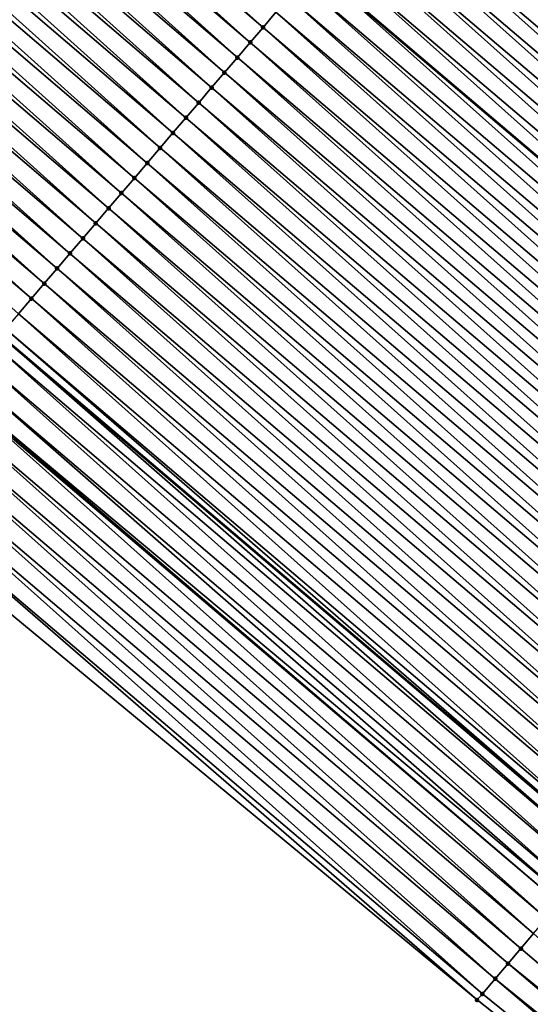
# Model space of a CAD drawing. Header units: feet. Extents: x 2007189 to 2022806, y 818621 to 837694.
# Tile 341 of 680: x 2015541 to 2015553, y 820127 to 820152. Entities that reach past the tile are written whole.
import ezdxf

# ---------------------------------------------------------------- set-up
doc = ezdxf.new("R2010")
doc.units = ezdxf.units.FT
doc.header["$MEASUREMENT"] = 0
for name, color, linetype, lineweight in [('EP_Travel Lane', 172, 'Continuous', 53), ('Road Shots', 141, 'Continuous', 100), ('Road X-Section', 40, 'Continuous', 13), ('STRIPING', 60, 'Continuous', 53)]:
    doc.layers.add(name, color=color, linetype=linetype, lineweight=lineweight)
doc.layers.add('I-77-MM17-21_SB-Surface-Border', color=7, linetype='Continuous')
doc.layers.add('I-77-MM17-21_SB-Surface-TIN', color=7, linetype='Continuous')

msp = doc.modelspace()

# ---------------------------------------------------------------- linework, layer by layer
at = {"layer": 'EP_Travel Lane'}
msp.add_polyline3d([(2015373.59463393, 820288.674517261, 255.097414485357), (2015388.679794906, 820275.0320144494, 255.1113229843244), (2015403.670622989, 820261.7927349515, 255.0589505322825), (2015418.661331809, 820248.5535607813, 255.1276994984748), (2015433.814420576, 820235.3225645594, 255.1719085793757), (2015448.958717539, 820222.2591423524, 255.1719629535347), (2015464.102815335, 820209.1958919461, 255.2725838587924), (2015479.301225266, 820196.1397685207, 255.3186618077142), (2015494.472375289, 820183.1077814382, 255.3854157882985), (2015509.673187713, 820170.093450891, 255.4526870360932), (2015524.887808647, 820157.1123071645, 255.5289592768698), (2015540.102447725, 820144.1311479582, 255.6002777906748), (2015555.367828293, 820131.1649169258, 255.7163127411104), (2015570.611160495, 820118.2181429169, 255.8655700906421), (2015585.913922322, 820105.2753950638, 256.0268994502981), (2015601.211586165, 820092.39342011, 256.2181326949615), (2015616.509401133, 820079.5113178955, 256.3905773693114), (2015631.817988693, 820066.6224757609, 256.5883754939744)], dxfattribs=at)
at = {"layer": 'I-77-MM17-21_SB-Surface-Border', "color": 3, "linetype": 'Continuous', "lineweight": -3}
msp.add_polyline3d([(2015630.369082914, 820064.8965031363, 256.533861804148), (2015614.798969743, 820077.4792248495, 256.3346439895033), (2015599.036003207, 820089.8090822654, 256.1704173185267), (2015583.408536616, 820102.2996266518, 255.9925528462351), (2015567.832109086, 820114.9462092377, 255.8715773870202), (2015552.133932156, 820127.3577438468, 255.7442981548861), (2015536.689731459, 820140.1372102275, 255.6446325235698), (2015521.458703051, 820153.0990086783, 255.5492514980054), (2015506.253118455, 820166.0907158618, 255.4712598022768), (2015491.042118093, 820179.1021394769, 255.3966017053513)], dxfattribs=at)
at = {"layer": 'I-77-MM17-21_SB-Surface-TIN', "color": 128, "linetype": 'Continuous', "lineweight": -3}
for points in [[(2015546.733730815, 820151.8910324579, 255.4095472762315), (2015531.853060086, 820165.2627804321, 255.2991353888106), (2015531.528226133, 820164.8826713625, 255.3097609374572)], [(2015546.733730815, 820151.8910324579, 255.4095472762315), (2015547.058556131, 820152.271148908, 255.4012785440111), (2015531.853060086, 820165.2627804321, 255.2991353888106)], [(2015546.40890393, 820151.5109173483, 255.4182440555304), (2015531.528226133, 820164.8826713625, 255.3097609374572), (2015531.203394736, 820164.5025601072, 255.3196885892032)], [(2015546.40890393, 820151.5109173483, 255.4182440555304), (2015546.733730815, 820151.8910324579, 255.4095472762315), (2015531.528226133, 820164.8826713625, 255.3097609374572)], [(2015546.084078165, 820151.1308012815, 255.4266351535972), (2015531.203394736, 820164.5025601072, 255.3196885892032), (2015530.878563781, 820164.1224484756, 255.3294960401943)], [(2015546.084078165, 820151.1308012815, 255.4266351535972), (2015546.40890393, 820151.5109173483, 255.4182440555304), (2015531.203394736, 820164.5025601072, 255.3196885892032)], [(2015545.759250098, 820150.7506871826, 255.435654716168), (2015530.878563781, 820164.1224484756, 255.3294960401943), (2015530.553729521, 820163.7423396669, 255.3402049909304)], [(2015545.759250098, 820150.7506871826, 255.435654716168), (2015546.084078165, 820151.1308012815, 255.4266351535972), (2015530.878563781, 820164.1224484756, 255.3294960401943)], [(2015545.434417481, 820150.3705769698, 255.4459152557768), (2015530.553729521, 820163.7423396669, 255.3402049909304), (2015530.228894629, 820163.3622313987, 255.3510864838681)], [(2015545.434417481, 820150.3705769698, 255.4459152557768), (2015545.759250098, 820150.7506871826, 255.435654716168), (2015530.553729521, 820163.7423396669, 255.3402049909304)], [(2015545.109583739, 820149.9904677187, 255.4564828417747), (2015530.228894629, 820163.3622313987, 255.3510864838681), (2015529.904058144, 820162.982124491, 255.3624024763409)], [(2015545.109583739, 820149.9904677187, 255.4564828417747), (2015545.434417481, 820150.3705769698, 255.4459152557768), (2015530.228894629, 820163.3622313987, 255.3510864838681)], [(2015544.784750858, 820149.6103577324, 255.4668156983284), (2015529.904058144, 820162.982124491, 255.3624024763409), (2015529.579221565, 820162.6020176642, 255.3737442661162)], [(2015544.784750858, 820149.6103577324, 255.4668156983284), (2015545.109583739, 820149.9904677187, 255.4564828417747), (2015529.904058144, 820162.982124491, 255.3624024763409)], [(2015544.459927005, 820149.2302400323, 255.4746852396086), (2015529.579221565, 820162.6020176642, 255.3737442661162), (2015529.254388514, 820162.2219078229, 255.3841234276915)], [(2015544.459927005, 820149.2302400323, 255.4746852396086), (2015544.784750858, 820149.6103577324, 255.4668156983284), (2015529.579221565, 820162.6020176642, 255.3737442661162)], [(2015544.135092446, 820148.8501314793, 255.4854758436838), (2015529.254388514, 820162.2219078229, 255.3841234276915), (2015528.929553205, 820161.8417999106, 255.3951186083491)], [(2015544.135092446, 820148.8501314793, 255.4854758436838), (2015544.459927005, 820149.2302400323, 255.4746852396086), (2015529.254388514, 820162.2219078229, 255.3841234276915)], [(2015543.8102652, 820148.4700166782, 255.4942711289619), (2015528.929553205, 820161.8417999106, 255.3951186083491), (2015528.604718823, 820161.4616912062, 255.4058608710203)], [(2015543.8102652, 820148.4700166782, 255.4942711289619), (2015544.135092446, 820148.8501314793, 255.4854758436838), (2015528.929553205, 820161.8417999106, 255.3951186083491)], [(2015543.485437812, 820148.0899019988, 255.5031052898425), (2015528.604718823, 820161.4616912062, 255.4058608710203), (2015528.27988797, 820161.0815794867, 255.4156402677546)], [(2015543.485437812, 820148.0899019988, 255.5031052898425), (2015543.8102652, 820148.4700166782, 255.4942711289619), (2015528.604718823, 820161.4616912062, 255.4058608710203)], [(2015543.160610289, 820147.7097874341, 255.5119760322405), (2015528.27988797, 820161.0815794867, 255.4156402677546), (2015527.955056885, 820160.7014679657, 255.4254829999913)], [(2015543.160610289, 820147.7097874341, 255.5119760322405), (2015543.485437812, 820148.0899019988, 255.5031052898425), (2015528.27988797, 820161.0815794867, 255.4156402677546)], [(2015542.835786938, 820147.3296693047, 255.5197084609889), (2015527.955056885, 820160.7014679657, 255.4254829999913), (2015527.630225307, 820160.3213568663, 255.4354604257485)], [(2015542.835786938, 820147.3296693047, 255.5197084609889), (2015543.160610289, 820147.7097874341, 255.5119760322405), (2015527.955056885, 820160.7014679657, 255.4254829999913)], [(2015542.510959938, 820146.9495542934, 255.5284366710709), (2015527.630225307, 820160.3213568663, 255.4354604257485), (2015527.305390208, 820159.9412487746, 255.4463983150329)], [(2015542.510959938, 820146.9495542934, 255.5284366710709), (2015542.835786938, 820147.3296693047, 255.5197084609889), (2015527.630225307, 820160.3213568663, 255.4354604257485)], [(2015542.186129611, 820146.5694421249, 255.5380726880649), (2015527.305390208, 820159.9412487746, 255.4463983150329), (2015526.980558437, 820159.56113784, 255.4564283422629)], [(2015542.186129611, 820146.5694421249, 255.5380726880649), (2015542.510959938, 820146.9495542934, 255.5284366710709), (2015527.305390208, 820159.9412487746, 255.4463983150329)], [(2015568.451052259, 820146.5648397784, 255.4059469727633), (2015553.555078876, 820159.8734638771, 255.2314232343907), (2015553.2302499, 820159.4933505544, 255.240690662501)], [(2015541.861299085, 820146.1893301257, 255.5477627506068), (2015526.980558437, 820159.56113784, 255.4564283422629), (2015526.655721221, 820159.1810315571, 255.467943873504)], [(2015541.861299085, 820146.1893301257, 255.5477627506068), (2015542.186129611, 820146.5694421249, 255.5380726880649), (2015526.980558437, 820159.56113784, 255.4564283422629)], [(2015568.127319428, 820146.1837924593, 255.4144043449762), (2015553.2302499, 820159.4933505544, 255.240690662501), (2015552.905418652, 820159.1132391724, 255.2505778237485)], [(2015568.127319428, 820146.1837924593, 255.4144043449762), (2015568.451052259, 820146.5648397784, 255.4059469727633), (2015553.2302499, 820159.4933505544, 255.240690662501)], [(2015541.536472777, 820145.8092145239, 255.5563022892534), (2015526.655721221, 820159.1810315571, 255.467943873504), (2015526.330883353, 820158.8009258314, 255.4796372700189)], [(2015541.536472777, 820145.8092145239, 255.5563022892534), (2015541.861299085, 820146.1893301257, 255.5477627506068), (2015526.655721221, 820159.1810315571, 255.467943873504)], [(2015567.803589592, 820145.8027425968, 255.4223981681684), (2015552.905418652, 820159.1132391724, 255.2505778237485), (2015552.580588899, 820158.7331265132, 255.2600571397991)], [(2015567.803589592, 820145.8027425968, 255.4223981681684), (2015568.127319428, 820146.1837924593, 255.4144043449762), (2015552.905418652, 820159.1132391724, 255.2505778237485)], [(2015541.211638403, 820145.4291058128, 255.5670424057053), (2015526.330883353, 820158.8009258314, 255.4796372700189), (2015526.006046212, 820158.4208194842, 255.4911322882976)], [(2015541.211638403, 820145.4291058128, 255.5670424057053), (2015541.536472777, 820145.8092145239, 255.5563022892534), (2015526.330883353, 820158.8009258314, 255.4796372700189)], [(2015567.479863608, 820145.4216894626, 255.4297956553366), (2015552.580588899, 820158.7331265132, 255.2600571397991), (2015552.255759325, 820158.3530137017, 255.2694877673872)], [(2015567.479863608, 820145.4216894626, 255.4297956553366), (2015567.803589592, 820145.8027425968, 255.4223981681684), (2015552.580588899, 820158.7331265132, 255.2600571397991)], [(2015540.88681051, 820145.0489915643, 255.5760141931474), (2015526.006046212, 820158.4208194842, 255.4911322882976), (2015525.681212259, 820158.0407104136, 255.5017575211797)], [(2015540.88681051, 820145.0489915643, 255.5760141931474), (2015541.211638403, 820145.4291058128, 255.5670424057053), (2015526.006046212, 820158.4208194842, 255.4911322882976)], [(2015567.156141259, 820145.0406332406, 255.4366303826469), (2015552.255759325, 820158.3530137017, 255.2694877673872), (2015551.930929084, 820157.9729014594, 255.2791002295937)], [(2015567.156141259, 820145.0406332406, 255.4366303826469), (2015567.479863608, 820145.4216894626, 255.4297956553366), (2015552.255759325, 820158.3530137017, 255.2694877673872)], [(2015540.561989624, 820144.6688713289, 255.5830740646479), (2015540.88681051, 820145.0489915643, 255.5760141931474), (2015525.681212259, 820158.0407104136, 255.5017575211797)], [(2015566.832407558, 820144.6595866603, 255.4452223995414), (2015551.930929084, 820157.9729014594, 255.2791002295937), (2015551.606098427, 820157.5927895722, 255.2888260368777)], [(2015566.832407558, 820144.6595866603, 255.4452223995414), (2015567.156141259, 820145.0406332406, 255.4366303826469), (2015551.930929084, 820157.9729014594, 255.2791002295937)], [(2015566.508675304, 820144.2785388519, 255.4535905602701), (2015551.606098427, 820157.5927895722, 255.2888260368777), (2015551.281266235, 820157.2126789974, 255.2989709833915)], [(2015566.508675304, 820144.2785388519, 255.4535905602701), (2015566.832407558, 820144.6595866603, 255.4452223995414), (2015551.606098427, 820157.5927895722, 255.2888260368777)], [(2015566.184947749, 820143.8974870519, 255.4612312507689), (2015551.281266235, 820157.2126789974, 255.2989709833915), (2015550.956439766, 820156.8325635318, 255.3075540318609)], [(2015566.184947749, 820143.8974870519, 255.4612312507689), (2015566.508675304, 820144.2785388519, 255.4535905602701), (2015551.281266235, 820157.2126789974, 255.2989709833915)], [(2015565.861220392, 820143.5164350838, 255.4688412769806), (2015550.956439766, 820156.8325635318, 255.3075540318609), (2015550.631615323, 820156.4524463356, 255.3155844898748)], [(2015565.861220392, 820143.5164350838, 255.4688412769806), (2015566.184947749, 820143.8974870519, 255.4612312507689), (2015550.956439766, 820156.8325635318, 255.3075540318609)], [(2015565.537490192, 820143.13538553, 255.4768913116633), (2015550.631615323, 820156.4524463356, 255.3155844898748), (2015550.306790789, 820156.0723292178, 255.323639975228)], [(2015565.537490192, 820143.13538553, 255.4768913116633), (2015565.861220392, 820143.5164350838, 255.4688412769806), (2015550.631615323, 820156.4524463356, 255.3155844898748)], [(2015565.213753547, 820142.7543414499, 255.4859390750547), (2015550.306790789, 820156.0723292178, 255.323639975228), (2015549.98196114, 820155.6922164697, 255.333090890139)], [(2015565.213753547, 820142.7543414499, 255.4859390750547), (2015565.537490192, 820143.13538553, 255.4768913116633), (2015550.306790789, 820156.0723292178, 255.323639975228)], [(2015564.890024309, 820142.3732910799, 255.4938403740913), (2015549.98196114, 820155.6922164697, 255.333090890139), (2015549.657132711, 820155.3121026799, 255.3422090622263)], [(2015564.890024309, 820142.3732910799, 255.4938403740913), (2015565.213753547, 820142.7543414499, 255.4859390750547), (2015549.98196114, 820155.6922164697, 255.333090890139)], [(2015564.566282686, 820141.992251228, 255.5036586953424), (2015549.657132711, 820155.3121026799, 255.3422090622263), (2015549.332301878, 820154.9319909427, 255.351982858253)], [(2015564.566282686, 820141.992251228, 255.5036586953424), (2015564.890024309, 820142.3732910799, 255.4938403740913), (2015549.657132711, 820155.3121026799, 255.3422090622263)], [(2015564.24253422, 820141.6112171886, 255.5145364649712), (2015549.332301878, 820154.9319909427, 255.351982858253), (2015549.007472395, 820154.5518780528, 255.3613884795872)], [(2015564.24253422, 820141.6112171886, 255.5145364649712), (2015564.566282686, 820141.992251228, 255.5036586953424), (2015549.332301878, 820154.9319909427, 255.351982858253)], [(2015563.918808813, 820141.2301635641, 255.5218446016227), (2015549.007472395, 820154.5518780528, 255.3613884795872), (2015548.68264703, 820154.1717616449, 255.3696706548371)], [(2015563.918808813, 820141.2301635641, 255.5218446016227), (2015564.24253422, 820141.6112171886, 255.5145364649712), (2015549.007472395, 820154.5518780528, 255.3613884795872)], [(2015563.595083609, 820140.8491097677, 255.5291214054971), (2015548.68264703, 820154.1717616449, 255.3696706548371), (2015548.357836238, 820153.7916327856, 255.3739765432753)], [(2015563.595083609, 820140.8491097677, 255.5291214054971), (2015563.918808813, 820141.2301635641, 255.5218446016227), (2015548.68264703, 820154.1717616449, 255.3696706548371)], [(2015548.357836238, 820153.7916327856, 255.3739765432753), (2015548.033039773, 820153.4114914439, 255.3743408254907), (2015563.271381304, 820140.4680362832, 255.5328350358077)], [(2015563.595083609, 820140.8491097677, 255.5291214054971), (2015548.357836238, 820153.7916327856, 255.3739765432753), (2015563.271381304, 820140.4680362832, 255.5328350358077)], [(2015562.947718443, 820140.0869297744, 255.5304791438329), (2015548.033039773, 820153.4114914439, 255.3743408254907), (2015547.708210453, 820153.0313786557, 255.3837344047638)], [(2015562.947718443, 820140.0869297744, 255.5304791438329), (2015563.271381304, 820140.4680362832, 255.5328350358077), (2015548.033039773, 820153.4114914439, 255.3743408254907)], [(2015562.623984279, 820139.7058835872, 255.5391428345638), (2015547.708210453, 820153.0313786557, 255.3837344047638), (2015547.383390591, 820152.6512575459, 255.3905151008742)], [(2015562.623984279, 820139.7058835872, 255.5391428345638), (2015562.947718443, 820140.0869297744, 255.5304791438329), (2015547.708210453, 820153.0313786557, 255.3837344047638)], [(2015562.300247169, 820139.3248399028, 255.5482626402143), (2015547.383390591, 820152.6512575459, 255.3905151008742), (2015547.058556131, 820152.271148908, 255.4012785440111)], [(2015562.300247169, 820139.3248399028, 255.5482626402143), (2015562.623984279, 820139.7058835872, 255.5391428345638), (2015547.383390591, 820152.6512575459, 255.3905151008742)], [(2015561.976521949, 820138.9437861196, 255.5555418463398), (2015547.058556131, 820152.271148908, 255.4012785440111), (2015546.733730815, 820151.8910324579, 255.4095472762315)], [(2015561.976521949, 820138.9437861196, 255.5555418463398), (2015562.300247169, 820139.3248399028, 255.5482626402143), (2015547.058556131, 820152.271148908, 255.4012785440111)], [(2015561.652799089, 820138.5627303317, 255.562455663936), (2015546.733730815, 820151.8910324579, 255.4095472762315), (2015546.40890393, 820151.5109173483, 255.4182440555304)], [(2015561.652799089, 820138.5627303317, 255.562455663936), (2015561.976521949, 820138.9437861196, 255.5555418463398), (2015546.733730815, 820151.8910324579, 255.4095472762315)], [(2015561.329065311, 820138.1816838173, 255.5710597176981), (2015546.40890393, 820151.5109173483, 255.4182440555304), (2015546.084078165, 820151.1308012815, 255.4266351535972)], [(2015561.329065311, 820138.1816838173, 255.5710597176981), (2015561.652799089, 820138.5627303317, 255.562455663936), (2015546.40890393, 820151.5109173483, 255.4182440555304)], [(2015561.005330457, 820137.8006382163, 255.5798302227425), (2015546.084078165, 820151.1308012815, 255.4266351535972), (2015545.759250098, 820150.7506871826, 255.435654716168)], [(2015561.005330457, 820137.8006382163, 255.5798302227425), (2015561.329065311, 820138.1816838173, 255.5710597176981), (2015546.084078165, 820151.1308012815, 255.4266351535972)], [(2015560.681598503, 820137.4195901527, 255.5881518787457), (2015545.759250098, 820150.7506871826, 255.435654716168), (2015545.434417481, 820150.3705769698, 255.4459152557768)], [(2015560.681598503, 820137.4195901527, 255.5881518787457), (2015561.005330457, 820137.8006382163, 255.5798302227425), (2015545.759250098, 820150.7506871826, 255.435654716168)], [(2015560.357858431, 820137.038548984, 255.5977302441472), (2015545.434417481, 820150.3705769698, 255.4459152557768), (2015545.109583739, 820149.9904677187, 255.4564828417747)], [(2015560.357858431, 820137.038548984, 255.5977302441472), (2015560.681598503, 820137.4195901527, 255.5881518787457), (2015545.434417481, 820150.3705769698, 255.4459152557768)], [(2015560.034121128, 820136.6575054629, 255.6068798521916), (2015545.109583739, 820149.9904677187, 255.4564828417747), (2015544.784750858, 820149.6103577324, 255.4668156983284)], [(2015560.034121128, 820136.6575054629, 255.6068798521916), (2015560.357858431, 820137.038548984, 255.5977302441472), (2015545.109583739, 820149.9904677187, 255.4564828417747)], [(2015559.710389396, 820136.2764572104, 255.6151671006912), (2015544.784750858, 820149.6103577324, 255.4668156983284), (2015544.459927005, 820149.2302400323, 255.4746852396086)], [(2015559.710389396, 820136.2764572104, 255.6151671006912), (2015560.034121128, 820136.6575054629, 255.6068798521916), (2015544.784750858, 820149.6103577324, 255.4668156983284)], [(2015559.386639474, 820135.8954244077, 255.626270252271), (2015544.459927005, 820149.2302400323, 255.4746852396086), (2015544.135092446, 820148.8501314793, 255.4854758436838)], [(2015559.386639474, 820135.8954244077, 255.626270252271), (2015559.710389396, 820136.2764572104, 255.6151671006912), (2015544.459927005, 820149.2302400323, 255.4746852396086)], [(2015559.062904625, 820135.5143788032, 255.6350401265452), (2015544.135092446, 820148.8501314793, 255.4854758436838), (2015543.8102652, 820148.4700166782, 255.4942711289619)], [(2015559.062904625, 820135.5143788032, 255.6350401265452), (2015559.386639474, 820135.8954244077, 255.626270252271), (2015544.135092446, 820148.8501314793, 255.4854758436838)], [(2015558.739184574, 820135.1333206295, 255.6415191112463), (2015543.8102652, 820148.4700166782, 255.4942711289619), (2015543.485437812, 820148.0899019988, 255.5031052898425)], [(2015558.739184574, 820135.1333206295, 255.6415191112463), (2015559.062904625, 820135.5143788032, 255.6350401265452), (2015543.8102652, 820148.4700166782, 255.4942711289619)], [(2015558.415461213, 820134.7522652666, 255.6485104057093), (2015543.485437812, 820148.0899019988, 255.5031052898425), (2015543.160610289, 820147.7097874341, 255.5119760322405)], [(2015558.415461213, 820134.7522652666, 255.6485104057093), (2015558.739184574, 820135.1333206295, 255.6415191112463), (2015543.485437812, 820148.0899019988, 255.5031052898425)], [(2015558.091739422, 820134.3712085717, 255.655258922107), (2015543.160610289, 820147.7097874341, 255.5119760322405), (2015542.835786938, 820147.3296693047, 255.5197084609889)], [(2015558.091739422, 820134.3712085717, 255.655258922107), (2015558.415461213, 820134.7522652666, 255.6485104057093), (2015543.160610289, 820147.7097874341, 255.5119760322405)], [(2015557.768012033, 820133.9901566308, 255.6628738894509), (2015542.835786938, 820147.3296693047, 255.5197084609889), (2015542.510959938, 820146.9495542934, 255.5284366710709)], [(2015557.768012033, 820133.9901566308, 255.6628738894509), (2015558.091739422, 820134.3712085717, 255.655258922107), (2015542.835786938, 820147.3296693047, 255.5197084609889)], [(2015557.444289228, 820133.6091007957, 255.6697791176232), (2015542.510959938, 820146.9495542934, 255.5284366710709), (2015542.186129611, 820146.5694421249, 255.5380726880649)], [(2015557.444289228, 820133.6091007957, 255.6697791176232), (2015557.768012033, 820133.9901566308, 255.6628738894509), (2015542.510959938, 820146.9495542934, 255.5284366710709)], [(2015557.12055931, 820133.2280510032, 255.6777856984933), (2015542.186129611, 820146.5694421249, 255.5380726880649), (2015541.861299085, 820146.1893301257, 255.5477627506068)], [(2015557.12055931, 820133.2280510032, 255.6777856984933), (2015557.444289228, 820133.6091007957, 255.6697791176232), (2015542.186129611, 820146.5694421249, 255.5380726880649)], [(2015556.796820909, 820132.8470084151, 255.6871053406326), (2015541.861299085, 820146.1893301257, 255.5477627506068), (2015541.536472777, 820145.8092145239, 255.5563022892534)], [(2015556.796820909, 820132.8470084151, 255.6871053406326), (2015557.12055931, 820133.2280510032, 255.6777856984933), (2015541.861299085, 820146.1893301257, 255.5477627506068)], [(2015556.473092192, 820132.4659576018, 255.6949258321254), (2015541.536472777, 820145.8092145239, 255.5563022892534), (2015541.211638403, 820145.4291058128, 255.5670424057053)], [(2015556.473092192, 820132.4659576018, 255.6949258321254), (2015556.796820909, 820132.8470084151, 255.6871053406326), (2015541.536472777, 820145.8092145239, 255.5563022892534)], [(2015556.149378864, 820132.0848937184, 255.7003641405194), (2015541.211638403, 820145.4291058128, 255.5670424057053), (2015540.88681051, 820145.0489915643, 255.5760141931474)], [(2015556.149378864, 820132.0848937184, 255.7003641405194), (2015556.473092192, 820132.4659576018, 255.6949258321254), (2015541.211638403, 820145.4291058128, 255.5670424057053)], [(2015555.825673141, 820131.7038233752, 255.7046251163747), (2015540.88681051, 820145.0489915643, 255.5760141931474), (2015540.561989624, 820144.6688713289, 255.5830740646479)], [(2015555.825673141, 820131.7038233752, 255.7046251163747), (2015556.149378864, 820132.0848937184, 255.7003641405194), (2015540.88681051, 820145.0489915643, 255.5760141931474)], [(2015555.501951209, 820131.3227667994, 255.7113953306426), (2015540.561989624, 820144.6688713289, 255.5830740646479), (2015540.23715603, 820144.2887619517, 255.5936014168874)], [(2015555.501951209, 820131.3227667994, 255.7113953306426), (2015555.825673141, 820131.7038233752, 255.7046251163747), (2015540.561989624, 820144.6688713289, 255.5830740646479)], [(2015540.23715603, 820144.2887619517, 255.5936014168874), (2015540.102447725, 820144.1311479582, 255.6002777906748), (2015555.367828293, 820131.1649169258, 255.7163127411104)], [(2015555.501951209, 820131.3227667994, 255.7113953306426), (2015540.23715603, 820144.2887619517, 255.5936014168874), (2015555.367828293, 820131.1649169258, 255.7163127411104)], [(2015555.178196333, 820130.941738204, 255.7232653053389), (2015540.102447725, 820144.1311479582, 255.6002777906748), (2015539.91230201, 820143.9086700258, 255.6097017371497)], [(2015555.178196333, 820130.941738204, 255.7232653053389), (2015555.367828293, 820131.1649169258, 255.7163127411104), (2015540.102447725, 820144.1311479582, 255.6002777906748)], [(2015554.854425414, 820130.5607232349, 255.7376188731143), (2015539.91230201, 820143.9086700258, 255.6097017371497), (2015539.587439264, 820143.5285855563, 255.6281831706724)], [(2015554.854425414, 820130.5607232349, 255.7376188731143), (2015555.178196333, 820130.941738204, 255.7232653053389), (2015539.91230201, 820143.9086700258, 255.6097017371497)], [(2015554.530728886, 820130.1796450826, 255.7404564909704), (2015539.587439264, 820143.5285855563, 255.6281831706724), (2015539.262629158, 820143.1484561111, 255.6323019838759)], [(2015554.530728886, 820130.1796450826, 255.7404564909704), (2015554.854425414, 820130.5607232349, 255.7376188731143), (2015539.587439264, 820143.5285855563, 255.6281831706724)], [(2015554.338858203, 820129.9537286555, 255.7396283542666), (2015539.262629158, 820143.1484561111, 255.6323019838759), (2015538.968728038, 820142.8044641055, 255.6312121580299)], [(2015554.338858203, 820129.9537286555, 255.7396283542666), (2015554.530728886, 820130.1796450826, 255.7404564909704), (2015539.262629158, 820143.1484561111, 255.6323019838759)], [(2015554.207066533, 820129.7985379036, 255.7380036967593), (2015538.968728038, 820142.8044641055, 255.6312121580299), (2015538.93783908, 820142.7683095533, 255.6309560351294)], [(2015554.207066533, 820129.7985379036, 255.7380036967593), (2015554.338858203, 820129.9537286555, 255.7396283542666), (2015538.968728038, 820142.8044641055, 255.6312121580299)], [(2015553.883400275, 820129.4174340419, 255.7361555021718), (2015538.93783908, 820142.7683095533, 255.6309560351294), (2015538.613058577, 820142.388154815, 255.6269977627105)], [(2015553.883400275, 820129.4174340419, 255.7361555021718), (2015554.207066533, 820129.7985379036, 255.7380036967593), (2015538.93783908, 820142.7683095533, 255.6309560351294)], [(2015553.559718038, 820129.0363437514, 255.7367807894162), (2015538.613058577, 820142.388154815, 255.6269977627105), (2015538.288262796, 820142.0080131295, 255.6272077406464)], [(2015553.559718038, 820129.0363437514, 255.7367807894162), (2015553.883400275, 820129.4174340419, 255.7361555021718), (2015538.613058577, 820142.388154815, 255.6269977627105)], [(2015553.236031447, 820128.6552571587, 255.7380800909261), (2015538.288262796, 820142.0080131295, 255.6272077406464), (2015537.963460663, 820141.6278768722, 255.6291511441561)], [(2015553.236031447, 820128.6552571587, 255.7380800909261), (2015553.559718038, 820129.0363437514, 255.7367807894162), (2015538.288262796, 820142.0080131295, 255.6272077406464)], [(2015552.912352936, 820128.2741637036, 255.7381286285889), (2015537.963460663, 820141.6278768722, 255.6291511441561), (2015537.63865658, 820141.2477422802, 255.6316263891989)], [(2015552.912352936, 820128.2741637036, 255.7381286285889), (2015553.236031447, 820128.6552571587, 255.7380800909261), (2015537.963460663, 820141.6278768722, 255.6291511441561)], [(2015552.588666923, 820127.8930766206, 255.7393385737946), (2015537.63865658, 820141.2477422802, 255.6316263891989), (2015537.313846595, 820140.8676127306, 255.6357119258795)], [(2015552.588666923, 820127.8930766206, 255.7393385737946), (2015552.912352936, 820128.2741637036, 255.7381286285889), (2015537.63865658, 820141.2477422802, 255.6316263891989)], [(2015552.264965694, 820127.5120024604, 255.7429038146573), (2015537.313846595, 820140.8676127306, 255.6357119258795), (2015536.989038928, 820140.4874812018, 255.6391653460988)], [(2015552.264965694, 820127.5120024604, 255.7429038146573), (2015552.588666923, 820127.8930766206, 255.7393385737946), (2015537.313846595, 820140.8676127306, 255.6357119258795)], [(2015552.133932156, 820127.3577438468, 255.7442981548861), (2015536.989038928, 820140.4874812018, 255.6391653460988), (2015536.689731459, 820140.1372102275, 255.6446325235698)], [(2015552.133932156, 820127.3577438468, 255.7442981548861), (2015552.264965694, 820127.5120024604, 255.7429038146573), (2015536.989038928, 820140.4874812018, 255.6391653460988)], [(2015568.479447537, 820115.7084119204, 255.8743545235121), (2015553.559718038, 820129.0363437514, 255.7367807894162), (2015553.236031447, 820128.6552571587, 255.7380800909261)], [(2015568.479447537, 820115.7084119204, 255.8743545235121), (2015553.236031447, 820128.6552571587, 255.7380800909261), (2015552.912352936, 820128.2741637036, 255.7381286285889)], [(2015568.155777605, 820115.3273111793, 255.8730753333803), (2015552.912352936, 820128.2741637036, 255.7381286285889), (2015552.588666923, 820127.8930766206, 255.7393385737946)], [(2015568.155777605, 820115.3273111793, 255.8730753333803), (2015568.479447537, 820115.7084119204, 255.8743545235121), (2015552.912352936, 820128.2741637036, 255.7381286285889)], [(2015567.832109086, 820114.9462092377, 255.8715773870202), (2015552.588666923, 820127.8930766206, 255.7393385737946), (2015552.264965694, 820127.5120024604, 255.7429038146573)], [(2015567.832109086, 820114.9462092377, 255.8715773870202), (2015568.155777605, 820115.3273111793, 255.8730753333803), (2015552.588666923, 820127.8930766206, 255.7393385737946)], [(2015567.832109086, 820114.9462092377, 255.8715773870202), (2015552.264965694, 820127.5120024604, 255.7429038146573), (2015552.133932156, 820127.3577438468, 255.7442981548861)]]:
    msp.add_3dface(points, dxfattribs=at)
at = {"layer": 'Road Shots', "lineweight": 100}
for p in [(2015546.733730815, 820151.8910324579, 255.4095472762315), (2015546.40890393, 820151.5109173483, 255.4182440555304), (2015546.084078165, 820151.1308012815, 255.4266351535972), (2015545.759250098, 820150.7506871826, 255.435654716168), (2015545.434417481, 820150.3705769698, 255.4459152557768), (2015545.109583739, 820149.9904677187, 255.4564828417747), (2015544.784750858, 820149.6103577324, 255.4668156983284), (2015544.459927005, 820149.2302400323, 255.4746852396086), (2015544.135092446, 820148.8501314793, 255.4854758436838), (2015543.8102652, 820148.4700166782, 255.4942711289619), (2015543.485437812, 820148.0899019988, 255.5031052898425), (2015543.160610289, 820147.7097874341, 255.5119760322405), (2015542.835786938, 820147.3296693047, 255.5197084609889), (2015542.510959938, 820146.9495542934, 255.5284366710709), (2015542.186129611, 820146.5694421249, 255.5380726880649), (2015541.861299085, 820146.1893301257, 255.5477627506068), (2015541.536472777, 820145.8092145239, 255.5563022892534), (2015541.211638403, 820145.4291058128, 255.5670424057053), (2015540.88681051, 820145.0489915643, 255.5760141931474), (2015553.236031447, 820128.6552571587, 255.7380800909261), (2015552.912352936, 820128.2741637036, 255.7381286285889), (2015552.588666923, 820127.8930766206, 255.7393385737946), (2015552.264965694, 820127.5120024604, 255.7429038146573), (2015552.133932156, 820127.3577438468, 255.7442981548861)]:
    msp.add_point(p, dxfattribs=at)
at = {"layer": 'Road X-Section', "extrusion": (0.7602758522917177, -0.6495824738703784, 0.004820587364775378), "elevation": 999616.4477186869, "flags": 128}
msp.add_lwpolyline([(1932844.969180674, -4563.758769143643), (1932844.469180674, -4563.735018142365), (1932843.969180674, -4563.710913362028), (1932843.469180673, -4563.68912060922), (1932842.969180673, -4563.662537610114), (1932842.469180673, -4563.621370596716), (1932842.145209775, -4563.604513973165), (1932841.969180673, -4563.60394300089), (1932841.469180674, -4563.604778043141), (1932840.969180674, -4563.599892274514), (1932840.469180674, -4563.58885196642), (1932839.969180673, -4563.581336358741), (1932839.469180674, -4563.574872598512), (1932838.969180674, -4563.569660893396), (1932838.469180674, -4563.560018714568), (1932837.969180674, -4563.550751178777), (1932837.469180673, -4563.540863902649), (1932836.969180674, -4563.531384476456), (1932836.469180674, -4563.521953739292), (1932835.969180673, -4563.512341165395), (1932835.469180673, -4563.502615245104), (1932834.969180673, -4563.492470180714), (1932834.469180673, -4563.483887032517), (1932833.969180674, -4563.475856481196), (1932833.469180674, -4563.467800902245), (1932832.969180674, -4563.45834987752), (1932832.469180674, -4563.449231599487), (1932831.969180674, -4563.439457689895), (1932831.469180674, -4563.430051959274), (1932830.969180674, -4563.421769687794), (1932830.469180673, -4563.417463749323), (1932829.969180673, -4563.417099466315), (1932829.469180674, -4563.407705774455), (1932828.969180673, -4563.40092499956), (1932828.469180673, -4563.39016143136), (1932827.969180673, -4563.381892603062), (1932827.469180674, -4563.373195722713), (1932826.969180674, -4563.364804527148), (1932826.469180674, -4563.355784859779), (1932825.969180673, -4563.345524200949), (1932825.469180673, -4563.334956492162), (1932824.969180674, -4563.324623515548), (1932824.469180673, -4563.316753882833), (1932823.969180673, -4563.305963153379), (1932823.469180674, -4563.297167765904), (1932822.969180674, -4563.288333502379), (1932822.469180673, -4563.279462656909), (1932821.969180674, -4563.271730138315), (1932821.469180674, -4563.263001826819), (1932820.969180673, -4563.253365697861), (1932820.469180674, -4563.243675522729), (1932819.969180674, -4563.23513588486), (1932819.469180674, -4563.224395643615), (1932818.969180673, -4563.215423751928), (1932818.469180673, -4563.208363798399), (1932817.969180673, -4563.197836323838), (1932817.469180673, -4563.1817358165), (1932816.969180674, -4563.16325416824), (1932816.469180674, -4563.15913530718), (1932816.016733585, -4563.160225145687), (1932815.969180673, -4563.160481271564), (1932815.469180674, -4563.164439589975), (1932814.969180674, -4563.164229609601), (1932814.469180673, -4563.162286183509), (1932813.969180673, -4563.159810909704), (1932813.469180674, -4563.155725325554), (1932812.969180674, -4563.15227186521), (1932812.508447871, -4563.146804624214)], dxfattribs=at)
at = {"layer": 'Road X-Section', "extrusion": (0.7621600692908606, -0.6473331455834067, 0.008475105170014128), "elevation": 1005279.899249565, "flags": 128}
msp.add_lwpolyline([(1929903.539222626, -8264.942527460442), (1929903.039222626, -8264.91212934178), (1929902.539222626, -8264.892576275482), (1929902.039222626, -8264.870439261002), (1929901.539222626, -8264.84041699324), (1929901.039222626, -8264.806868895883), (1929900.735204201, -8264.791566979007), (1929900.539222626, -8264.791161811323), (1929900.039222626, -8264.794112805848), (1929899.539222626, -8264.786180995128), (1929899.039222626, -8264.77855197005), (1929898.539222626, -8264.772857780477), (1929898.039222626, -8264.76671692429), (1929897.539222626, -8264.759843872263), (1929897.039222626, -8264.751656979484), (1929896.539222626, -8264.743747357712), (1929896.039222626, -8264.735289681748), (1929895.539222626, -8264.72729557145), (1929895.039222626, -8264.7198978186), (1929894.539222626, -8264.713062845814), (1929894.039222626, -8264.704470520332), (1929893.539222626, -8264.696102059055), (1929893.039222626, -8264.688461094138), (1929892.539222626, -8264.680850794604), (1929892.039222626, -8264.672800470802), (1929891.539222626, -8264.66375238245), (1929891.039222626, -8264.655850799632), (1929890.539222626, -8264.646032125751), (1929890.039222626, -8264.635153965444), (1929889.539222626, -8264.627845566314), (1929889.039222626, -8264.62056850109), (1929888.539222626, -8264.616854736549), (1929888.039222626, -8264.619210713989), (1929887.539222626, -8264.610546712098), (1929887.039222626, -8264.601426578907), (1929886.539222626, -8264.59414711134), (1929886.039222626, -8264.587233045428), (1929885.539222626, -8264.578628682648), (1929885.039222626, -8264.569857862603), (1929884.539222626, -8264.561535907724), (1929884.039222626, -8264.551957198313), (1929883.539222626, -8264.542807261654), (1929883.039222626, -8264.53451971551), (1929882.539222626, -8264.523416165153), (1929882.039222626, -8264.514645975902), (1929881.539222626, -8264.508166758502), (1929881.039222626, -8264.501175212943), (1929880.539222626, -8264.494426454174), (1929880.039222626, -8264.486811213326), (1929879.539222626, -8264.479905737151), (1929879.039222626, -8264.47189886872), (1929878.539222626, -8264.462578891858), (1929878.039222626, -8264.454758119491), (1929877.539222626, -8264.449319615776), (1929877.039222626, -8264.445058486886), (1929876.539222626, -8264.438288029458), (1929876.039222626, -8264.426417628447), (1929875.539222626, -8264.412063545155), (1929875.039222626, -8264.40922582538), (1929874.742823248, -8264.410053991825), (1929874.539222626, -8264.411678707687), (1929874.039222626, -8264.413526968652), (1929873.539222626, -8264.41290165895), (1929873.039222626, -8264.411602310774), (1929872.539222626, -8264.41155377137), (1929872.039222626, -8264.41034378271), (1929871.539222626, -8264.406778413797), (1929871.336823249, -8264.405384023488)], dxfattribs=at)
at = {"layer": 'STRIPING'}
msp.add_polyline3d([(2015382.622167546, 820298.2441160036, 254.6940141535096), (2015397.468807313, 820284.9856182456, 254.7425132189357), (2015412.386553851, 820271.6636199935, 254.7166800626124), (2015427.338360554, 820258.3803350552, 254.7598993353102), (2015442.288451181, 820245.1450277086, 254.822943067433), (2015457.211626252, 820231.8254681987, 254.874728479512), (2015472.052811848, 820218.4110280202, 254.968703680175), (2015487.234605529, 820205.4024479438, 255.0134364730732), (2015502.425636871, 820192.3936967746, 255.0839685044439), (2015517.622034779, 820179.3947655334, 255.1735788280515), (2015532.827536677, 820166.4031290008, 255.2741226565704), (2015548.033039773, 820153.4114914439, 255.3743408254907), (2015563.271381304, 820140.4680362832, 255.5328350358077), (2015578.514649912, 820127.521316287, 255.6919307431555), (2015593.777782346, 820114.611797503, 255.8967356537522), (2015609.075308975, 820101.7299380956, 256.105017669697), (2015624.37286791, 820088.8480514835, 256.3092863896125), (2015639.672210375, 820075.9724899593, 256.531018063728)], dxfattribs=at)

doc.saveas('drawing.dxf')
